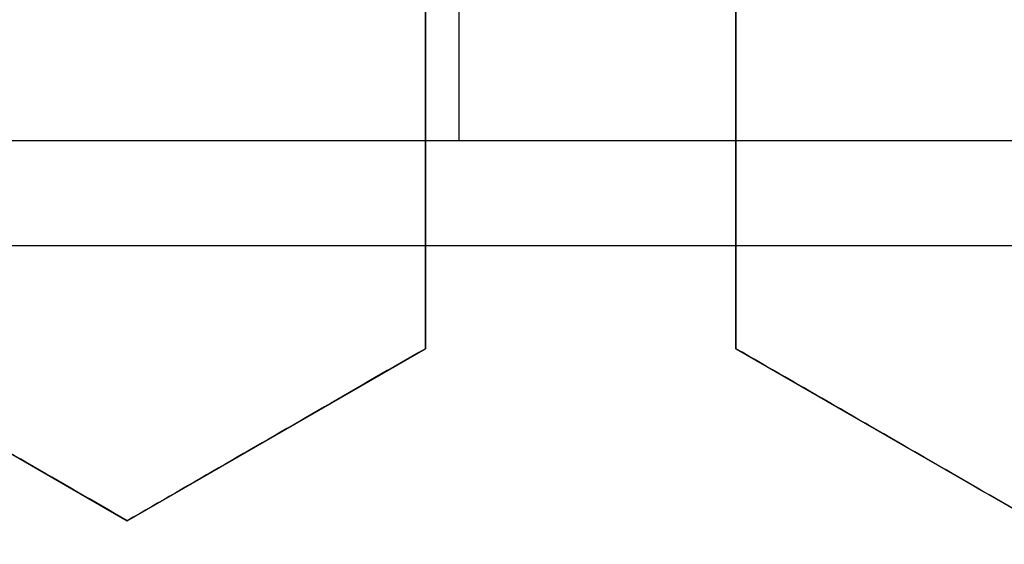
# Model space of a CAD drawing. Header units: centimetres. Extents: x -11.4 to 11.4, y -26.1 to 0.
# Tile 555 of 656: x -6.7302 to -6.6509, y -23.5899 to -23.5477. Entities that reach past the tile are written whole.
import ezdxf

# ---------------------------------------------------------------- set-up
doc = ezdxf.new("R2010")
doc.units = ezdxf.units.CM
doc.layers.add('Default', color=7, linetype='Continuous', true_color=0x000000)

msp = doc.modelspace()

# ---------------------------------------------------------------- linework, layer by layer
at = {"layer": 'Default'}
for p, q in [((-6.694798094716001, -23.48906544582, -4.515), (-6.694798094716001, -23.55742408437, -4.515)), ((-6.6975, -23.57419684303, -3.24397095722), (-6.6975, -23.54648403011, -3.24397095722)), ((-6.672499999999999, -23.54648403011, -3.252042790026), (-6.672499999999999, -23.57419684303, -3.252042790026)), ((-6.752081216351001, -23.55742408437, -4.6237728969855), (-6.637514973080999, -23.55742408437, -4.6237728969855)), ((-6.694378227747, -23.55742408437, -4.715847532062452), (-6.694378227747, -23.55742408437, -4.515000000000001)), ((-6.6975, -23.56034043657, -3.27050770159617), (-6.6975, -23.56034043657, -3.217298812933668)), ((-6.672499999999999, -23.56034043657, -3.278581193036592), (-6.672499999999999, -23.56034043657, -3.225372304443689)), ((-6.7455, -23.57419684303, -3.2288510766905), (-6.72150000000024, -23.58805324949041, -3.2288510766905)), ((-6.7215, -23.58805324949, -3.2365492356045), (-6.697500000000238, -23.57419684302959, -3.2365492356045)), ((-6.672499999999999, -23.57419684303, -3.2527827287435), (-6.648500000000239, -23.58805324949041, -3.2527827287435)), ((-6.709500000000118, -23.5811250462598, -3.263153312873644), (-6.709500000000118, -23.5811250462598, -3.209944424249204)), ((-6.66050000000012, -23.58112504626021, -3.279334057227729), (-6.66050000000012, -23.58112504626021, -3.226125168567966))]:
    msp.add_line(p, q, dxfattribs=at)
at = {"layer": 'Default', "extrusion": (0, 0, -1)}
for centre, radius, start, end in [((7.050000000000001, -23.75, 3), 0.9, 90, 270), ((7.050000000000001, -23.75, 3.789997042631), 0.8999999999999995, 90, 270), ((7.050000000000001, -23.75, 4.600000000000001), 0.8550000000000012, 90, 270), ((7.050000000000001, -23.75, 4.27), 0.8250000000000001, 0, 180), ((7.050000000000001, -23.75, 4.48), 0.82, 0, 180), ((7.050000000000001, -23.75, 4.455), 0.7950000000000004, 0, 180), ((7.050000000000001, -23.75, 4.32), 0.7825000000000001, 0, 180), ((7.050000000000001, -23.75, 4.455), 0.7825000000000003, 0, 180), ((7.050000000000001, -23.75, 3.984878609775), 0.7584500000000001, 90, 180), ((7.050000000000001, -23.75, 4.345000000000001), 0.7575000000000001, 0, 180), ((7.050000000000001, -23.75, 3.2675), 0.6775000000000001, 0, 180), ((7.050000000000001, -23.75, 3.2775), 0.677500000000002, 0, 180), ((7.050000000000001, -23.75, 3.25), 0.6725, 0, 180), ((7.050000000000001, -23.75, 3.2875), 0.6725, 0, 180), ((7.050000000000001, -23.75, 3.25), 0.6367740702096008, 0, 180), ((7.050000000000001, -23.75, 3.269019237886), 0.6125, 0, 180), ((7.050000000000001, -23.75, 4.69), 0.6075000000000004, 0, 180), ((7.050000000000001, -23.75, 4.670980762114), 0.6075, 0, 180), ((7.050000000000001, -23.75, 3.255), 0.6075, 0, 180), ((7.050000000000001, -23.75, 3.2875), 0.6075, 0, 180), ((7.050000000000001, -23.75, 3.05), 0.5999999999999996, 90, 270), ((7.050000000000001, -23.75, 3.255), 0.55, 0, 180), ((7.050000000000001, -23.75, 3.263395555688), 0.5500000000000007, 0, 180)]:
    msp.add_arc(centre, radius, start, end, dxfattribs=at)
at = {"layer": 'Default'}
for centre, radius, start, end in [((-7.050000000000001, -23.75, -4.6), 0.8550000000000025, 270, 90), ((-7.050000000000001, -23.75, -4.27), 0.835, 270, 90), ((-7.050000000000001, -23.75, -4.58), 0.8349999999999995, 270, 90), ((-7.050000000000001, -23.75, -4.425000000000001), 0.8349999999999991, 270, 90), ((-7.050000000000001, -23.75, -4.295000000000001), 0.8250000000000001, 0, 180), ((-7.050000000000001, -23.75, -4.282500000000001), 0.8250000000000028, 0, 180), ((-7.050000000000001, -23.75, -4.32), 0.8, 0, 180), ((-7.050000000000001, -23.75, -3.1), 0.775, 270, 90), ((-7.050000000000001, -23.75, -3.5986250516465), 0.7749999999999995, 270, 90), ((-7.050000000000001, -23.75, -4.43), 0.7575000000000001, 0, 180), ((-7.050000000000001, -23.75, -4.3875), 0.7575000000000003, 0, 180), ((-7.050000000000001, -23.75, -3.2425), 0.75, 0, 180), ((-7.050000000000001, -23.75, -3.98), 0.75, 0, 180), ((-7.050000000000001, -23.75, -3.61125), 0.75, 0, 74.77009621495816), ((-7.050000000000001, -23.75, -3.2425), 0.7025000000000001, 0, 180), ((-7.050000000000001, -23.75, -3.2875), 0.6775000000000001, 0, 180), ((-7.050000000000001, -23.75, -3.26875), 0.6724999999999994, 0, 180), ((-7.050000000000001, -23.75, -4.66), 0.67, 0, 180), ((-7.050000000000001, -23.75, -4.69), 0.6400000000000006, 0, 180), ((-7.050000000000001, -23.75, -3.25), 0.636774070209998, 0, 180), ((-7.050000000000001, -23.75, -3.2875), 0.6231698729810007, 0, 180), ((-7.050000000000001, -23.75, -4.680490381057), 0.6075000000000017, 0, 180), ((-7.050000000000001, -23.75, -3.27125), 0.6075000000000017, 0, 180), ((-7.050000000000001, -23.75, -3), 0.6000000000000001, 270, 90), ((-7.050000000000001, -23.75, -3.1), 0.6000000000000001, 270, 90), ((-7.050000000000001, -23.75, -3.271791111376), 0.55, 0, 180)]:
    msp.add_arc(centre, radius, start, end, dxfattribs=at)
at = {"layer": 'Default', "extrusion": (0, -1, 0)}
for centre, radius, start, end in [((-7.050000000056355, -3.594999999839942, 23.55742408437), 1.175910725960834, 284.6759276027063, 290.5786802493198), ((-7.050000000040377, -3.594999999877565, 23.56588983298), 1.185792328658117, 284.3853202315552, 290.8356785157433)]:
    msp.add_arc(centre, radius, start, end, dxfattribs=at)
at = {"layer": 'Default'}
for points, degree in [([(-7.050000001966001, -22.85000591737, -4.579994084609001), (-7.038829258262, -22.85000591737, -4.579994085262), (-7.016470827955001, -22.85041309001, -4.57996809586), (-6.982913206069, -22.85229470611, -4.579978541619), (-6.949430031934, -22.85542554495, -4.579975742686), (-6.916038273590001, -22.85981313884, -4.579976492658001), (-6.882816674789, -22.86545048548, -4.579976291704), (-6.849855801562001, -22.87232107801, -4.579976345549), (-6.817154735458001, -22.88042458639, -4.579976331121), (-6.784792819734, -22.88974261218, -4.579976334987), (-6.752822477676, -22.90025696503, -4.579976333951), (-6.721248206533, -22.91196643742, -4.579976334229), (-6.690138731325, -22.92484687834, -4.579976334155), (-6.659531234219, -22.93888214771, -4.579976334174), (-6.629466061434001, -22.95405467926, -4.579976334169), (-6.60000794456, -22.97033040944, -4.579976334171), (-6.571170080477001, -22.98770094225, -4.57997633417), (-6.542992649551, -23.00614419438, -4.57997633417), (-6.515530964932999, -23.02562391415, -4.57997633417), (-6.488811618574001, -23.04612101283, -4.57997633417), (-6.462881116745, -23.06760056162, -4.57997633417), (-6.437786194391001, -23.09002131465, -4.57997633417), (-6.413531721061, -23.11337910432, -4.57997633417), (-6.390166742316, -23.13762926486, -4.57997633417), (-6.367728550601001, -23.1627320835, -4.57997633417), (-6.346240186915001, -23.18866229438, -4.57997633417), (-6.325745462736, -23.21536660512, -4.57997633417), (-6.306266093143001, -23.24281397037, -4.57997633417), (-6.287815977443, -23.27098694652, -4.57997633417), (-6.270435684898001, -23.29982524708, -4.57997633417), (-6.254144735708, -23.32929531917, -4.57997633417), (-6.238966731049, -23.35935601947, -4.57997633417), (-6.22493234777, -23.3899431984, -4.57997633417), (-6.212045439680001, -23.4210469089, -4.57997633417), (-6.200328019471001, -23.4526190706, -4.57997633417), (-6.189801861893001, -23.48460021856, -4.57997633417), (-6.180477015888, -23.5169596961, -4.57997633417), (-6.172370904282, -23.54963853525, -4.57997633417), (-6.165495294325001, -23.58258113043, -4.57997633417), (-6.159852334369, -23.61577939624, -4.57997633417), (-6.155455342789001, -23.64916502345, -4.57997633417), (-6.152310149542, -23.68268801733, -4.57997633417), (-6.150420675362, -23.71631200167, -4.57997633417), (-6.149790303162, -23.74996560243, -4.57997633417), (-6.150418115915, -23.78361971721, -4.57997633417), (-6.152305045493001, -23.81724384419, -4.57997633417), (-6.155447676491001, -23.85076694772, -4.57997633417), (-6.159842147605, -23.884153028, -4.57997633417), (-6.165482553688, -23.91735152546, -4.57997633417), (-6.172355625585, -23.95029454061, -4.57997633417), (-6.180459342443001, -23.98297436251, -4.57997633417), (-6.189781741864, -24.01533455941, -4.57997633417), (-6.200305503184, -24.0473165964, -4.57997633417), (-6.212020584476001, -24.07888976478, -4.57997633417), (-6.224905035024, -24.10999420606, -4.57997633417), (-6.238937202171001, -24.14058267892, -4.57997633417), (-6.254113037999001, -24.170644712, -4.57997633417), (-6.270401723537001, -24.20011593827, -4.57997633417), (-6.287779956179, -24.2289557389, -4.57997633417), (-6.306227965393, -24.25713010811, -4.57997633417), (-6.325705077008, -24.28457868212, -4.57997633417), (-6.346198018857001, -24.3112848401, -4.57997633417), (-6.367684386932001, -24.33721659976, -4.57997633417), (-6.390120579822, -24.3623209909, -4.57997633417), (-6.413483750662, -24.38657293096, -4.57997633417), (-6.437736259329, -24.40993235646, -4.57997633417), (-6.462829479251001, -24.4323550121, -4.57997633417), (-6.488758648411, -24.45383675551, -4.57997633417), (-6.515476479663, -24.47433588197, -4.57997633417), (-6.542936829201, -24.49381775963, -4.57997633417), (-6.571112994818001, -24.51226319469, -4.57997633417), (-6.599949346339, -24.52963576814, -4.579976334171), (-6.629406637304, -24.54591392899, -4.579976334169), (-6.659470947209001, -24.56108882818, -4.579976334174), (-6.690077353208, -24.57512635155, -4.579976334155), (-6.721186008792, -24.58800916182, -4.579976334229), (-6.752759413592, -24.59972097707, -4.579976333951), (-6.784729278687, -24.61023780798, -4.579976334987), (-6.817091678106, -24.61955853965, -4.579976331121), (-6.849792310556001, -24.62766442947, -4.579976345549), (-6.88275073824, -24.63453701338, -4.579976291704), (-6.915969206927, -24.64017644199, -4.579976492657), (-6.949361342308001, -24.64456678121, -4.579975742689), (-6.982852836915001, -24.64770094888, -4.579978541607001), (-7.016430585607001, -24.64958576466, -4.579968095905), (-7.038814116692, -24.64999408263, -4.579994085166), (-7.049999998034, -24.64999408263, -4.579994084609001)], 3), ([(-7.050000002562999, -22.87000771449, -4.599992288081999), (-7.038929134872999, -22.87000771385, -4.599992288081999), (-7.016824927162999, -22.87044777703, -4.600003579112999), (-6.983759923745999, -22.87231003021, -4.599999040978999), (-6.950849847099, -22.8754191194, -4.600000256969), (-6.918072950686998, -22.87975909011, -4.599999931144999), (-6.885477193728, -22.88532902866, -4.600000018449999), (-6.853104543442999, -22.89212084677, -4.599999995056), (-6.820976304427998, -22.90013377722, -4.600000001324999), (-6.789232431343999, -22.90933233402, -4.599999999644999), (-6.757976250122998, -22.91967364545, -4.600000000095), (-6.727177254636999, -22.93115663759, -4.599999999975), (-6.696849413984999, -22.94377187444, -4.600000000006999), (-6.666982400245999, -22.95752443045, -4.599999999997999), (-6.637633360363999, -22.97239239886, -4.6), (-6.608880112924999, -22.98833558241, -4.6), (-6.580743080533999, -23.00534064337, -4.6), (-6.553257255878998, -23.02338719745, -4.6), (-6.526470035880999, -23.04244368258, -4.6), (-6.500404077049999, -23.06249428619, -4.6), (-6.475109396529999, -23.08350162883, -4.6), (-6.450633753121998, -23.10542314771, -4.6), (-6.426981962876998, -23.12825403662, -4.6), (-6.404200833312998, -23.15195089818, -4.6), (-6.382323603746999, -23.17647785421, -4.6), (-6.361371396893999, -23.20181201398, -4.6), (-6.341387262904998, -23.22790124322, -4.6), (-6.322391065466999, -23.25471754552, -4.6), (-6.304398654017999, -23.28224122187, -4.6), (-6.287450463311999, -23.31041192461, -4.6), (-6.271564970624, -23.33919764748, -4.6), (-6.256764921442, -23.36855872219, -4.6), (-6.243080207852, -23.39843256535, -4.6), (-6.2305142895, -23.42881031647, -4.6), (-6.219089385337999, -23.45964319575, -4.6), (-6.208826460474, -23.4908734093, -4.6), (-6.199734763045, -23.52247268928, -4.6), (-6.191831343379, -23.55438357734, -4.6), (-6.185127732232, -23.58655183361, -4.6), (-6.179626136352, -23.61896932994, -4.6), (-6.175339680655, -23.65156823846, -4.6), (-6.172273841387, -23.68430056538, -4.6), (-6.170432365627, -23.71713212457, -4.6), (-6.169818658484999, -23.74999277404, -4.6), (-6.170431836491, -23.78285372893, -4.6), (-6.172272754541, -23.81568473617, -4.6), (-6.17533790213, -23.84841578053, -4.6), (-6.179623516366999, -23.88101313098, -4.6), (-6.185124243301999, -23.91342969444, -4.6), (-6.191827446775, -23.94559951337, -4.6), (-6.199731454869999, -23.97751522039, -4.6), (-6.208824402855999, -24.00912015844, -4.6), (-6.219088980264, -24.04035585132, -4.6), (-6.230515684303, -24.07119339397, -4.6), (-6.243083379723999, -24.10157483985, -4.6), (-6.256770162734, -24.13145229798, -4.6), (-6.271572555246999, -24.16081683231, -4.6), (-6.287460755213, -24.18960605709, -4.6), (-6.304412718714, -24.21778133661, -4.6), (-6.322408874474, -24.24530870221, -4.6), (-6.341407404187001, -24.27212610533, -4.6), (-6.361391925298, -24.29821371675, -4.6), (-6.382342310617, -24.32354381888, -4.6), (-6.404216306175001, -24.34806569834, -4.6), (-6.426994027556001, -24.37175796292, -4.6), (-6.450643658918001, -24.39458604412, -4.6), (-6.475121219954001, -24.41650866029, -4.6), (-6.500422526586, -24.43752061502, -4.6), (-6.526496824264, -24.45757628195, -4.6), (-6.553291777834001, -24.47663651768, -4.6), (-6.580784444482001, -24.49468551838, -4.6), (-6.608928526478, -24.51169257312, -4.6), (-6.637691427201, -24.52763854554, -4.6), (-6.667051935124, -24.54250933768, -4.599999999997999), (-6.696931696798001, -24.55626435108, -4.600000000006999), (-6.727274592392, -24.56888192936, -4.599999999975), (-6.758087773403, -24.58036572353, -4.600000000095), (-6.789353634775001, -24.59070531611, -4.599999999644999), (-6.821099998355, -24.59989952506, -4.600000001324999), (-6.853227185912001, -24.60790727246, -4.599999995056), (-6.885602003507, -24.61469476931, -4.600000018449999), (-6.918204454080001, -24.62026089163, -4.599999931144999), (-6.950981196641, -24.6245956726, -4.600000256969), (-6.983876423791, -24.62769844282, -4.599999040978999), (-7.01690332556, -24.62955448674, -4.600003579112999), (-7.038958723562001, -24.62999228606, -4.599992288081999), (-7.049999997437, -24.62999228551, -4.599992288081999)], 3), ([(-7.050000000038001, -22.97338343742, -4.211616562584), (-7.040034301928, -22.97326068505, -4.211739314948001), (-7.0200716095, -22.97339655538, -4.211987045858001), (-6.990068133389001, -22.97475443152, -4.212364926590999), (-6.960077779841, -22.97727194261, -4.212748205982), (-6.930172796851, -22.98094910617, -4.213135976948), (-6.900463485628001, -22.98577184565, -4.213526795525), (-6.870960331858, -22.99173644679, -4.213920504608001), (-6.841728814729, -22.9988285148, -4.21431621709), (-6.812767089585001, -23.00704882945, -4.214713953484), (-6.784149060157, -23.01637813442, -4.215112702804), (-6.755903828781, -23.0268065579, -4.215512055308), (-6.728083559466, -23.03831624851, -4.215911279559), (-6.700785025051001, -23.0508628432, -4.216308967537), (-6.673979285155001, -23.06445271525, -4.216705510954), (-6.647535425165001, -23.07916987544, -4.21710293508), (-6.621903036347, -23.09477466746, -4.217494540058), (-6.598251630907, -23.11044028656, -4.217861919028), (-6.577686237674, -23.12510785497, -4.218186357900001), (-6.559354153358, -23.13903749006, -4.21847964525), (-6.54189295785, -23.15310658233, -4.218762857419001), (-6.524518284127, -23.16795465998, -4.219048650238), (-6.507527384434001, -23.18336335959, -4.2193327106), (-6.491033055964, -23.19923462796, -4.219611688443), (-6.475328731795, -23.21524076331, -4.219887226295), (-6.459818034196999, -23.23196178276, -4.220170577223), (-6.443392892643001, -23.25075472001, -4.220483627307), (-6.425759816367, -23.27235681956, -4.220836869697), (-6.407902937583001, -23.29596432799, -4.221215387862), (-6.390537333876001, -23.320853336, -4.221606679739), (-6.374163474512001, -23.34636627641, -4.22200017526), (-6.358774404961, -23.37250001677, -4.222395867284), (-6.344394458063, -23.39922104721, -4.222793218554), (-6.331054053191, -23.42647417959, -4.223191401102), (-6.318782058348, -23.45419617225, -4.223589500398), (-6.307584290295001, -23.4823692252, -4.223987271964), (-6.297472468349, -23.51096694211, -4.224384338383), (-6.288462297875, -23.53995216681, -4.224780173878), (-6.280576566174, -23.56925476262, -4.22517382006), (-6.273829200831, -23.59881391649, -4.225564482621), (-6.268224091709, -23.62860184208, -4.225951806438), (-6.263764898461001, -23.65860388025, -4.226335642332), (-6.260461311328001, -23.68877269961, -4.226715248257), (-6.258320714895, -23.71905055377, -4.227090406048), (-6.257345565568, -23.74942073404, -4.227459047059), (-6.257541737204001, -23.78002186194, -4.227829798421), (-6.258911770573, -23.81056761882, -4.228207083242), (-6.261454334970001, -23.84105143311, -4.228588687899), (-6.265161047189, -23.87138087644, -4.228974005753), (-6.270024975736, -23.90153190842, -4.229362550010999), (-6.276045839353, -23.9314946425, -4.229754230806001), (-6.283206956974, -23.96118644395, -4.230147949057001), (-6.291506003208, -23.99059835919, -4.230543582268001), (-6.300922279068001, -24.01965553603, -4.230940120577), (-6.311447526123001, -24.04833621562, -4.23133725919), (-6.323068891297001, -24.07660058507, -4.231734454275), (-6.335758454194, -24.10438344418, -4.232130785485), (-6.349513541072, -24.13167755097, -4.232526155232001), (-6.364293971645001, -24.15840378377, -4.232919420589), (-6.380099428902, -24.18456209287, -4.233310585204), (-6.396889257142, -24.21008352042, -4.23369863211), (-6.414649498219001, -24.23494853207, -4.2340832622), (-6.433349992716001, -24.25911283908, -4.234463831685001), (-6.452961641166, -24.28254236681, -4.234839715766), (-6.473558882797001, -24.30531097, -4.235212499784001), (-6.49503825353, -24.32728630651, -4.23557888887), (-6.517395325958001, -24.34847618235, -4.235952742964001), (-6.540529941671, -24.36877856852, -4.236330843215), (-6.564422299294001, -24.3881804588, -4.236713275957), (-6.589045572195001, -24.40665840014, -4.237099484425), (-6.614348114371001, -24.42417454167, -4.237488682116), (-6.640315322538, -24.44071804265, -4.237880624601), (-6.666876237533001, -24.45624449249, -4.238274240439), (-6.694029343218, -24.47075331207, -4.238669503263), (-6.721707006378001, -24.48420741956, -4.239065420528), (-6.749886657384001, -24.49659654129, -4.239461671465), (-6.778516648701, -24.50789701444, -4.239857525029), (-6.807545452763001, -24.51809033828, -4.240252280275), (-6.836977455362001, -24.52717647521, -4.240645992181), (-6.866748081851, -24.53513189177, -4.241037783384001), (-6.896791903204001, -24.54193893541, -4.241426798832), (-6.927035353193, -24.54758431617, -4.241812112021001), (-6.957482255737, -24.55207143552, -4.242193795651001), (-6.988153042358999, -24.55539777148, -4.242572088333), (-7.019001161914, -24.55754929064, -4.242946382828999), (-7.039657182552, -24.55819289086, -4.243192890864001), (-7.050000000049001, -24.5583152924, -4.243315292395)], 3), ([(-7.050000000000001, -24.525, -4.097250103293), (-7.040059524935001, -24.525, -4.097056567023), (-7.020176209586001, -24.52461734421, -4.096666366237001), (-6.990398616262, -24.52289677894, -4.096072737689), (-6.960681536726, -24.52002887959, -4.095471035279), (-6.93109326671, -24.51601765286, -4.094862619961), (-6.901708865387, -24.51087533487, -4.094249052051), (-6.872544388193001, -24.5046065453, -4.09363068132), (-6.843642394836, -24.49722044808, -4.093008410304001), (-6.815018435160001, -24.48871913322, -4.0923825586), (-6.786746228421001, -24.47912222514, -4.091754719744), (-6.758891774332, -24.4684549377, -4.091126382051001), (-6.731464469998, -24.45672251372, -4.090497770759), (-6.704505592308, -24.44394203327, -4.089869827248), (-6.67803608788, -24.43012136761, -4.089243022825), (-6.652126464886, -24.41529568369, -4.088619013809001), (-6.626828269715, -24.3994976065, -4.087999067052), (-6.602153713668, -24.38273637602, -4.0873834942), (-6.578133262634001, -24.3650315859, -4.086773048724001), (-6.554796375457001, -24.34640201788, -4.086168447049), (-6.532209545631, -24.32690110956, -4.085571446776), (-6.510389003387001, -24.3065441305, -4.084982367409), (-6.489390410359, -24.28538619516, -4.084403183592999), (-6.469190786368, -24.26340330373, -4.083811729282), (-6.449850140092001, -24.24065475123, -4.083213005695), (-6.431412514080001, -24.21719494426, -4.082607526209), (-6.413897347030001, -24.19305176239, -4.081996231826), (-6.397322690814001, -24.16825132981, -4.081379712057), (-6.381698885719, -24.14280524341, -4.08075829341), (-6.367066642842, -24.11677498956, -4.08013349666), (-6.353463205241, -24.0902319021, -4.079507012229), (-6.340892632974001, -24.06319079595, -4.078879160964), (-6.329354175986, -24.03564384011, -4.078249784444), (-6.318873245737, -24.00763676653, -4.077619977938), (-6.309493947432, -23.97928509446, -4.076992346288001), (-6.30125860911, -23.95075631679, -4.07637049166), (-6.294105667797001, -23.92190387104, -4.075751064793), (-6.287919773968, -23.89202918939, -4.075119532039), (-6.282925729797, -23.8619255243, -4.074493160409), (-6.27922777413, -23.83252088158, -4.073890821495), (-6.276803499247, -23.80502748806, -4.073336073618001), (-6.275387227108, -23.77883524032, -4.072814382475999), (-6.274846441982, -23.7520817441, -4.072290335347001), (-6.27524316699, -23.72509774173, -4.071763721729), (-6.276580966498, -23.69814539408, -4.071227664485), (-6.278824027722, -23.67162969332, -4.070693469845), (-6.281923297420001, -23.64546667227, -4.070159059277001), (-6.286213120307, -23.61756303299, -4.069581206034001), (-6.291882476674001, -23.58816071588, -4.068963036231), (-6.298864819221, -23.55833921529, -4.068326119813), (-6.306953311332, -23.52908125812, -4.067691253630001), (-6.315942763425, -23.50084682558, -4.067069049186), (-6.32605741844, -23.47281764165, -4.066441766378), (-6.33729162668, -23.44508928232, -4.065811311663), (-6.349584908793, -23.41782536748, -4.065181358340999), (-6.362822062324, -23.39124745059, -4.064557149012), (-6.37709700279, -23.36512302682, -4.063933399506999), (-6.392790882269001, -23.33888569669, -4.063296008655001), (-6.409455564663, -23.31338657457, -4.062665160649), (-6.426553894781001, -23.2893367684, -4.062059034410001), (-6.443232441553, -23.26761872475, -4.061501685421), (-6.459897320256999, -23.24737082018, -4.060973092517), (-6.477614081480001, -23.22727445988, -4.060438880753), (-6.496156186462, -23.20766698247, -4.059907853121), (-6.51534924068, -23.18873946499, -4.059383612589), (-6.534885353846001, -23.17076718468, -4.058857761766), (-6.55491030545, -23.15354506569, -4.058329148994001), (-6.577115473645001, -23.13575777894, -4.057753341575), (-6.601253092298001, -23.11789125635, -4.057139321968), (-6.626598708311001, -23.10063985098, -4.056506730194), (-6.652285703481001, -23.08460866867, -4.055877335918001), (-6.677996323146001, -23.06990393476, -4.055258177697), (-6.704396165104, -23.05611215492, -4.054632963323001), (-6.731394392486, -23.04330809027, -4.054004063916), (-6.758888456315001, -23.03154563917, -4.053373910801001), (-6.786758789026, -23.02087354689, -4.052745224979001), (-6.814990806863, -23.01129023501, -4.052118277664), (-6.843596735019, -23.00279199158, -4.051492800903), (-6.872529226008, -22.99539659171, -4.050869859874), (-6.901712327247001, -22.98912386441, -4.050251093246), (-6.931093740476, -22.98398257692, -4.049637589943), (-6.96064747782, -22.97997545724, -4.049029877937), (-6.990359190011, -22.97710596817, -4.048428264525), (-7.020171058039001, -22.97538252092, -4.047833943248), (-7.040058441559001, -22.975, -4.047443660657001), (-7.050000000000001, -22.975, -4.047250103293)], 3), ([(-6.6975, -23.54648403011, -3.272963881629), (-6.6975, -23.54958836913, -3.272398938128), (-6.6975, -23.55578015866, -3.271291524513), (-6.6975, -23.56501148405, -3.269699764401), (-6.6975, -23.57113997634, -3.268683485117), (-6.6975, -23.57419684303, -3.268186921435)], 3), ([(-6.6975, -23.54648403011, -3.219754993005), (-6.6975, -23.54958978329, -3.219189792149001), (-6.6975, -23.55578346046, -3.218082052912), (-6.6975, -23.56501470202, -3.21649033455), (-6.6975, -23.57114135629, -3.215474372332), (-6.6975, -23.57419684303, -3.214978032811)], 3), ([(-6.672499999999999, -23.57419684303, -3.276384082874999), (-6.672499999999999, -23.57113565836, -3.276854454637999), (-6.672499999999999, -23.56500139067, -3.277817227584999), (-6.672499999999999, -23.55576903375, -3.279325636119), (-6.672499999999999, -23.54958359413, -3.280375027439), (-6.672499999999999, -23.54648403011, -3.280910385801)], 3), ([(-6.672499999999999, -23.57419684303, -3.223175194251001), (-6.672499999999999, -23.5711345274, -3.223645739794), (-6.672499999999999, -23.56499875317, -3.22460875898), (-6.672499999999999, -23.5557663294, -3.226117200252), (-6.672499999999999, -23.54958243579, -3.227166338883), (-6.672499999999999, -23.54648403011, -3.227701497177)], 3), ([(-6.752081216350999, -23.55742408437, -4.515), (-6.694798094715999, -23.55742408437, -4.515), (-6.637514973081, -23.55742408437, -4.515)], 2), ([(-6.721500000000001, -23.58805324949, -3.258120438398), (-6.724203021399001, -23.58649265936, -3.257489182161), (-6.729584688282, -23.58338555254, -3.256252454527), (-6.737576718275, -23.57877135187, -3.25447714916), (-6.742866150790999, -23.57571749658, -3.253344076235), (-6.7455, -23.57419684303, -3.252790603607)], 3), ([(-6.721500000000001, -23.58805324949, -3.204911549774), (-6.724204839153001, -23.58649160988, -3.204279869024), (-6.729588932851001, -23.58338310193, -3.203042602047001), (-6.737580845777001, -23.57876896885, -3.201267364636), (-6.742867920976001, -23.57571647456, -3.200134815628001), (-6.7455, -23.57419684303, -3.199581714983)], 3), ([(-6.6975, -23.57419684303, -3.268186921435), (-6.700232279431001, -23.5757743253, -3.267040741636), (-6.705653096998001, -23.57890403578, -3.264766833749), (-6.71365320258, -23.58352289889, -3.261411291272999), (-6.718898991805, -23.58655155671, -3.259211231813), (-6.721500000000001, -23.58805324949, -3.258120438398)], 3), ([(-6.6975, -23.57419684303, -3.214978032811), (-6.700231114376, -23.57577365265, -3.213832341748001), (-6.705650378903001, -23.57890246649, -3.211559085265), (-6.713650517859, -23.58352134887, -3.208203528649), (-6.718897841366, -23.5865508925, -3.206002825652), (-6.721500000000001, -23.58805324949, -3.204911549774)], 3), ([(-6.6975, -23.57419684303, -3.214978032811), (-6.6975, -23.57419684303, -3.241582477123), (-6.6975, -23.57419684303, -3.268186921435)], 2), ([(-6.672499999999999, -23.57419684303, -3.276384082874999), (-6.672499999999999, -23.57419684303, -3.249779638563), (-6.672499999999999, -23.57419684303, -3.223175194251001)], 2), ([(-6.648499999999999, -23.58805324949, -3.282390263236), (-6.651212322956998, -23.5864872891, -3.28168793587), (-6.656606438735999, -23.58337299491, -3.280306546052), (-6.664599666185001, -23.57875810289, -3.278306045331), (-6.669876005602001, -23.5757118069, -3.277017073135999), (-6.672499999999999, -23.57419684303, -3.276384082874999)], 3), ([(-6.648499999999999, -23.58805324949, -3.229181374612), (-6.651213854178, -23.58648640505, -3.228478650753), (-6.656610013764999, -23.58337093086, -3.227096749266), (-6.664603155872, -23.57875608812, -3.225096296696), (-6.669877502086, -23.57571094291, -3.223807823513), (-6.672499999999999, -23.57419684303, -3.223175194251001)], 3), ([(-6.721500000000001, -23.58805324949, -3.204911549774), (-6.721500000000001, -23.58805324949, -3.231515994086), (-6.721500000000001, -23.58805324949, -3.258120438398)], 2)]:
    msp.add_open_spline(points, degree=degree, dxfattribs=at)
for points, knots in [([(-6.478173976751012, -23.20173285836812, -4.270000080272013), (-6.482021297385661, -23.19772033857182, -4.269893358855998), (-6.494769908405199, -23.18470228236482, -4.269544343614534), (-6.517131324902, -23.163383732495, -4.268952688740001), (-6.555874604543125, -23.12985687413, -4.267949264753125), (-6.607799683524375, -23.091156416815, -4.2666554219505), (-6.675054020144, -23.05066959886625, -4.265054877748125), (-6.7463420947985, -23.016890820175, -4.263430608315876), (-6.820635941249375, -22.99036875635, -4.261806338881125), (-6.896820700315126, -22.971442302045, -4.260205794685), (-6.960902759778, -22.962091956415, -4.258911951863), (-7.012005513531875, -22.95840408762, -4.257908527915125), (-7.0500054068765, -22.95749735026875, -4.257180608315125), (-7.088005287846, -22.95840460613, -4.2564526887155), (-7.139107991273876, -22.96209317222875, -4.255449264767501), (-7.203189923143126, -22.97144439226, -4.254155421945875), (-7.279374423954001, -22.99037188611, -4.2525548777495), (-7.353667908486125, -23.01689496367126, -4.250930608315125), (-7.424955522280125, -23.05067471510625, -4.249306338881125), (-7.492209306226, -23.09116245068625, -4.247705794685), (-7.5441338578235, -23.129863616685, -4.246411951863), (-7.582876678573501, -23.16339100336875, -4.245408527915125), (-7.610387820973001, -23.189619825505, -4.244680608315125), (-7.6366162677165, -23.2171313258, -4.243952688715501), (-7.670143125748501, -23.25587460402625, -4.2429492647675), (-7.708843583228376, -23.3077996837, -4.241655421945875), (-7.74933040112, -23.375054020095, -4.2400548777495), (-7.783109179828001, -23.44634209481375, -4.238430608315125), (-7.8096312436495, -23.520635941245, -4.236806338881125), (-7.8285576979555, -23.596820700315, -4.235205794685), (-7.837908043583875, -23.66090275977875, -4.233911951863), (-7.8415959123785, -23.71200551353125, -4.232908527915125), (-7.842502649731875, -23.750005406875, -4.232180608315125), (-7.8415953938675, -23.78800528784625, -4.2314526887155), (-7.837906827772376, -23.839107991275, -4.2304492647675), (-7.828555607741, -23.90318992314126, -4.229155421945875), (-7.814564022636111, -23.95950704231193, -4.227972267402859), (-7.80500461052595, -23.98996202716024, -4.227316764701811), (-7.803236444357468, -23.99538910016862, -4.227199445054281)], [9.27219242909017, 9.27219242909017, 9.27219242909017, 9.27219242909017, 9.448947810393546, 9.852123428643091, 10.25529904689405, 11.06165028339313, 11.86800151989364, 12.67435275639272, 13.48070399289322, 14.28705522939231, 15.09340646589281, 15.49658208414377, 15.89975770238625, 16.30293332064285, 16.70610893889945, 17.51246017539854, 18.31881141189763, 19.12516264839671, 19.9315138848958, 20.73786512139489, 21.54421635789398, 21.94739197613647, 22.35056759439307, 22.75374321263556, 23.15691883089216, 23.96327006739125, 24.76962130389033, 25.57597254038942, 26.38232377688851, 27.18867501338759, 27.99502624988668, 28.39820186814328, 28.80137748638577, 29.20455310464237, 29.60772872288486, 30.41407995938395, 31.22043119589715, 31.39594200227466, 31.39594200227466, 31.39594200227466, 31.39594200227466]), ([(-7.050000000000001, -22.975, -4.112549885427), (-7.039995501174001, -22.975, -4.112744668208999), (-7.019986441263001, -22.97538749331, -4.113137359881), (-6.990017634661, -22.97713036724, -4.113734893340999), (-6.960138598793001, -22.98003228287, -4.114340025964), (-6.930394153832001, -22.98408890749, -4.114951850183), (-6.900828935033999, -22.98929417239, -4.11556944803), (-6.871487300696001, -22.99564028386, -4.11619189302), (-6.842413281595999, -23.0031177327, -4.116818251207), (-6.813650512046, -23.01171530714, -4.117447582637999), (-6.785242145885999, -23.02142011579, -4.118078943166), (-6.757230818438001, -23.03221759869, -4.118711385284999), (-6.729658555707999, -23.04409155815, -4.119343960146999), (-6.702566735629, -23.05702417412, -4.119975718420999), (-6.675996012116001, -23.07099603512, -4.120605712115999), (-6.649986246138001, -23.08598617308, -4.121232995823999), (-6.624576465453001, -23.10197208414, -4.121856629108), (-6.599804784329, -23.11892977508, -4.122475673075), (-6.575708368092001, -23.13683378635, -4.123089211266), (-6.552323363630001, -23.15565723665, -4.123696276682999), (-6.529684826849, -23.1753718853, -4.124296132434), (-6.507826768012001, -23.19594807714, -4.124887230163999), (-6.486781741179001, -23.21735514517, -4.125471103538), (-6.466581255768, -23.23956105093, -4.126067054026), (-6.447255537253, -23.26253259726, -4.126669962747), (-6.428833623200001, -23.28623530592, -4.127280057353), (-6.411343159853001, -23.310633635, -4.127896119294), (-6.394810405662, -23.33569098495, -4.128517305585), (-6.379260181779, -23.36136976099, -4.129142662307), (-6.364715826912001, -23.38763144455, -4.129771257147), (-6.351199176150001, -23.41443662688, -4.130402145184), (-6.338730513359, -23.44174509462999, -4.131034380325), (-6.32732855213, -23.46951586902, -4.131667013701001), (-6.317010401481, -23.49770727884, -4.132299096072), (-6.307791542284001, -23.52627701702, -4.132929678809), (-6.299685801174, -23.55518221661, -4.133557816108), (-6.292705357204, -23.58437939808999, -4.134182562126), (-6.286860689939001, -23.61382458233, -4.134802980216), (-6.282160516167, -23.64347360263, -4.135418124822), (-6.278611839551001, -23.67328208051, -4.136027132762), (-6.276219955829, -23.70320495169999, -4.136628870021), (-6.275169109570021, -23.72879661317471, -4.137136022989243), (-6.275000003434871, -23.74440039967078, -4.137440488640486), (-6.275000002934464, -23.74999999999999, -4.137549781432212)], [-47.44131903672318, -47.44131903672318, -47.44131903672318, -47.44131903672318, -47.14105752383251, -46.84079601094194, -46.54053449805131, -46.24027298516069, -45.94001147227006, -45.63974995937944, -45.33948844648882, -45.03922693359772, -44.7389654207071, -44.43870390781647, -44.13844239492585, -43.83818088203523, -43.5379193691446, -43.23765785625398, -42.93739634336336, -42.63713483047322, -42.33687331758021, -42.03661180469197, -41.73635029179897, -41.43608877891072, -41.13582726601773, -40.83556575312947, -40.53530424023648, -40.23504272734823, -39.93478121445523, -39.63451970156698, -39.33425818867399, -39.03399667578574, -38.73373516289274, -38.43347365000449, -38.13321213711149, -37.83295062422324, -37.53268911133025, -37.232427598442, -36.932166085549, -36.63190457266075, -36.33164305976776, -36.0313815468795, -35.73112003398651, -35.43085852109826, -35.26279425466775, -35.26279425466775, -35.26279425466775, -35.26279425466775]), ([(-6.274999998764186, -23.75, -4.172249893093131), (-6.274999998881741, -23.7437158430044, -4.172127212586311), (-6.275197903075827, -23.72744461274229, -4.171809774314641), (-6.276344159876, -23.70120481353, -4.171289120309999), (-6.278808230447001, -23.67133892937, -4.17068794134), (-6.28242484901, -23.64159006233, -4.170079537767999), (-6.287188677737, -23.61200283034, -4.169465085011), (-6.293092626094, -23.58262148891, -4.168845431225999), (-6.30012787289, -23.55349011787, -4.168221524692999), (-6.30828388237, -23.52465239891, -4.167594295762), (-6.317548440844, -23.49615151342, -4.166964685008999), (-6.327907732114, -23.46802996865, -4.166333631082), (-6.339346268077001, -23.44032982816, -4.165702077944), (-6.351846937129, -23.41309253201, -4.165070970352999), (-6.365391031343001, -23.38635883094, -4.16444125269), (-6.379958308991, -23.36016866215, -4.163813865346), (-6.395527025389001, -23.33456111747, -4.163189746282), (-6.412073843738, -23.30957457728, -4.162569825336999), (-6.429573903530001, -23.28524652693, -4.161955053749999), (-6.448001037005, -23.26161331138, -4.161346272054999), (-6.467327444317, -23.23871041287, -4.160744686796), (-6.487525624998, -23.21657068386, -4.160150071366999), (-6.508560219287, -23.19523223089, -4.159567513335), (-6.530410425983, -23.17471655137, -4.158976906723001), (-6.553033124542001, -23.15506453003, -4.158377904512), (-6.576399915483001, -23.13630031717, -4.157771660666), (-6.600474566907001, -23.11845331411, -4.157159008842), (-6.625221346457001, -23.10154997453, -4.156540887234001), (-6.650603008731, -23.08561578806, -4.155918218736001), (-6.676581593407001, -23.0706745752, -4.155291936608), (-6.703118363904, -23.05674862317, -4.154662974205), (-6.730173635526, -23.04385876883, -4.154032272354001), (-6.757706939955, -23.03202429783, -4.153400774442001), (-6.785677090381, -23.02126291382, -4.152769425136), (-6.814042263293, -23.01159070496, -4.152139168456), (-6.842760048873, -23.00302212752, -4.151510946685), (-6.871787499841, -22.99556998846, -4.150885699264), (-6.901081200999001, -22.98924542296, -4.150264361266), (-6.930597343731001, -22.9840578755, -4.149647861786), (-6.960291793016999, -22.9800150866, -4.149037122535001), (-6.990120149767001, -22.97712308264, -4.148433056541), (-7.020037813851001, -22.97538616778, -4.147836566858), (-7.040012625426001, -22.975, -4.147444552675), (-7.050000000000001, -22.975, -4.147250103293)], [-12.1784986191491, -12.1784986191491, -12.1784986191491, -12.1784986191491, -11.98988913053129, -11.69014190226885, -11.39039467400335, -11.09064744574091, -10.79090021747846, -10.49115298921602, -10.19140576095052, -9.891658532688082, -9.591911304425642, -9.2921640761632, -8.992416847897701, -8.692669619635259, -8.392922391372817, -8.093175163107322, -7.793427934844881, -7.493680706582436, -7.193933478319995, -6.894186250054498, -6.594439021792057, -6.294691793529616, -5.994944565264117, -5.695197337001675, -5.395450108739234, -5.095702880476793, -4.795955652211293, -4.496208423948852, -4.19646119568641, -3.896713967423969, -3.59696673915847, -3.297219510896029, -2.997472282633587, -2.697725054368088, -2.397977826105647, -2.098230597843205, -1.798483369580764, -1.498736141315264, -1.198988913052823, -0.899241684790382, -0.5994944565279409, -0.2997472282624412, 0, 0, 0, 0]), ([(-6.291549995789, -23.74999942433, -4.054914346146), (-6.291550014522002, -23.74017129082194, -4.054709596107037), (-6.291932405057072, -23.7205223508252, -4.054299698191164), (-6.293646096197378, -23.69114581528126, -4.053685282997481), (-6.296499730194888, -23.66183435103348, -4.053066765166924), (-6.300493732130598, -23.632626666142, -4.052444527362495), (-6.30562013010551, -23.60359449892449, -4.051819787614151), (-6.31186709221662, -23.57479910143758, -4.051193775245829), (-6.319220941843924, -23.54629200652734, -4.050567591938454), (-6.327666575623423, -23.51811868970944, -4.049942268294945), (-6.337192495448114, -23.49030824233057, -4.049319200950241), (-6.347787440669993, -23.46289039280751, -4.048700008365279), (-6.359439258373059, -23.43589744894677, -4.048085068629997), (-6.37213145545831, -23.40936977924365, -4.047472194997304), (-6.385846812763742, -23.38334562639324, -4.04685952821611), (-6.400563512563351, -23.35786850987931, -4.046245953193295), (-6.416253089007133, -23.33298742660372, -4.045631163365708), (-6.432890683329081, -23.30873962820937, -4.045014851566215), (-6.450463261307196, -23.2851442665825, -4.044398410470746), (-6.468957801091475, -23.26222382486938, -4.043783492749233), (-6.488336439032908, -23.24002964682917, -4.043171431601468), (-6.508563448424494, -23.21860360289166, -4.04256033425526), (-6.529603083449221, -23.19798322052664, -4.041948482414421), (-6.551421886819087, -23.17819990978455, -4.041334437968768), (-6.573995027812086, -23.15927615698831, -4.04071663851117), (-6.597272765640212, -23.14125294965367, -4.040095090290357), (-6.621215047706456, -23.12415808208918, -4.039471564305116), (-6.645800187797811, -23.10800519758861, -4.038846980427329), (-6.671003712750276, -23.09281148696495, -4.038221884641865), (-6.696771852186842, -23.07861007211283, -4.037596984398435), (-6.723051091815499, -23.06542820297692, -4.036972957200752), (-6.749807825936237, -23.05328010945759, -4.036351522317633), (-6.777011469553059, -23.04217853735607, -4.035734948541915), (-6.804628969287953, -23.0321371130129, -4.03512349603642), (-6.832621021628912, -23.02317086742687, -4.034512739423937), (-6.860946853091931, -23.01529379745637, -4.033899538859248), (-6.889556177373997, -23.00852045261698, -4.033284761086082), (-6.918396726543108, -23.00286242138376, -4.032668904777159), (-6.947441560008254, -22.99832435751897, -4.032052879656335), (-6.976672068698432, -22.9949120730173, -4.031437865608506), (-7.006007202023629, -22.99263661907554, -4.030825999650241), (-7.030469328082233, -22.99169118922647, -4.030318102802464), (-7.045141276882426, -22.99155023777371, -4.030013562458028), (-7.050000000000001, -22.9915502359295, -4.029912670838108)], [0, 0, 0, 0, 0.2942850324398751, 0.5885700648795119, 0.8828550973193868, 1.177140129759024, 1.471425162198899, 1.765710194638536, 2.059995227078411, 2.354280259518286, 2.648565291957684, 2.942850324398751, 3.237135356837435, 3.531420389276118, 3.825705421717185, 4.119990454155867, 4.414275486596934, 4.708560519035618, 5.002845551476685, 5.297130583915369, 5.591415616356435, 5.885700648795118, 6.179985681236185, 6.474270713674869, 6.768555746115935, 7.062840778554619, 7.357125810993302, 7.65141084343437, 7.945695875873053, 8.239980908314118, 8.534265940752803, 8.828550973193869, 9.122836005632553, 9.41712103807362, 9.711406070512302, 10.00569110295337, 10.29997613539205, 10.59426116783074, 10.8885462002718, 11.18283123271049, 11.47711626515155, 11.77140129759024, 11.9171117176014, 11.9171117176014, 11.9171117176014, 11.9171117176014])]:
    msp.add_open_spline(points, degree=3, knots=knots, dxfattribs=at)

doc.saveas('drawing.dxf')
